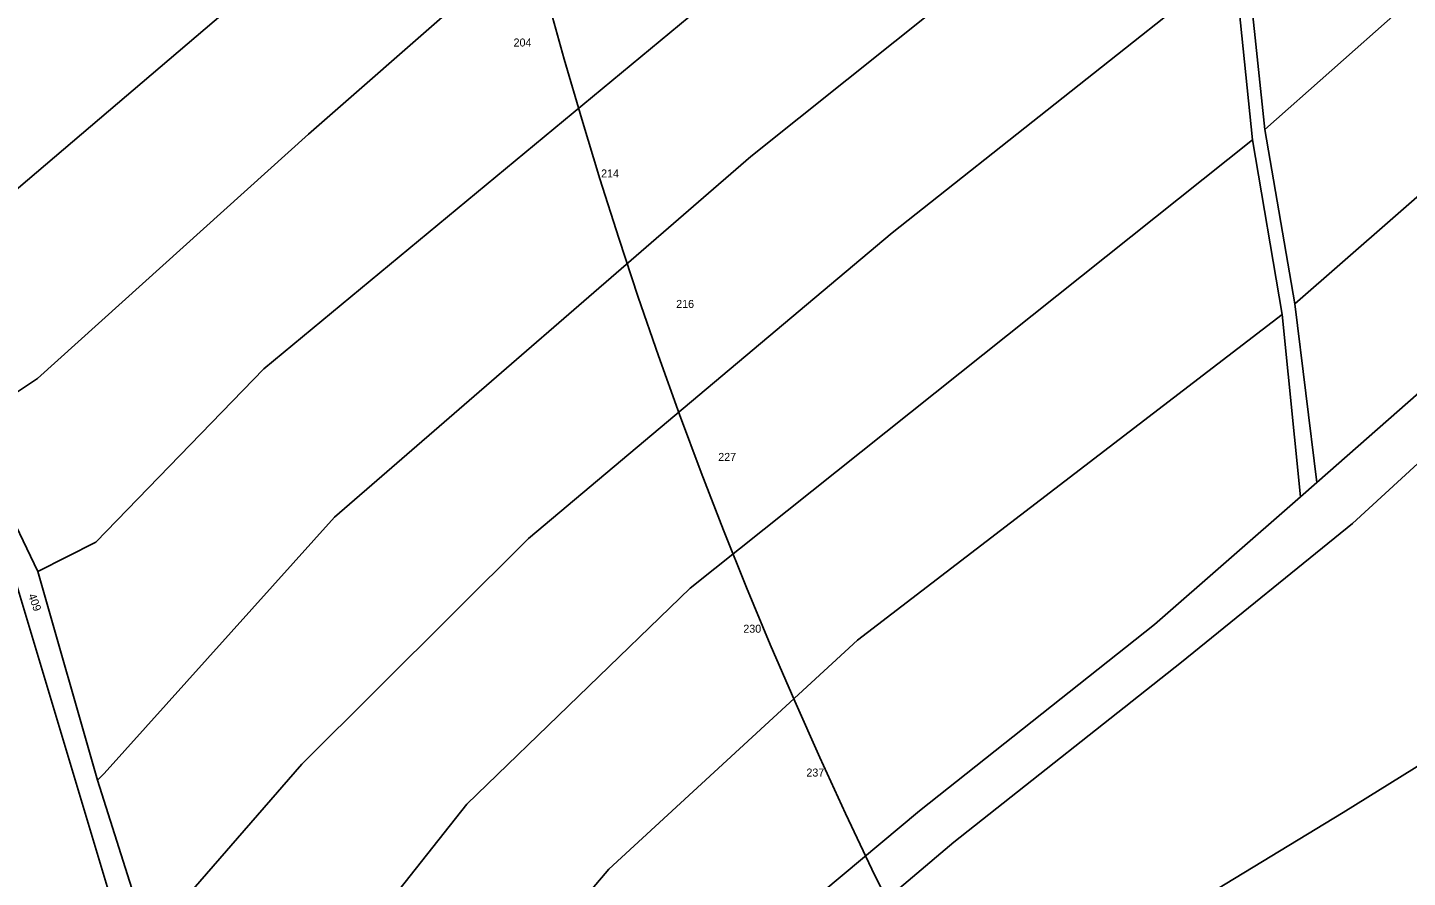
# Model space of a CAD drawing. Extents: x -680203 to -673936, y -1102717 to -1093650.
# Drawn here: x -678471.6 to -678178.5, y -1097119.7 to -1096939.2 of the extents above; entities that cross this region are included whole.
import ezdxf

# ---------------------------------------------------------------- set-up
doc = ezdxf.new("R2010")
doc.units = 0
for name, color, linetype in [('_Ideová část', 7, 'Continuous'), ('SOxxxxxx_Osa_bod_P', 7, 'Continuous'), ('x_prac', 7, 'Continuous')]:
    doc.layers.add(name, color=color, linetype=linetype)

msp = doc.modelspace()

# ---------------------------------------------------------------- linework, layer by layer
at = {"layer": '_Ideová část'}
msp.add_circle((-677321.69, -1096651.16), 1076.75, dxfattribs=at)
at = {"layer": 'x_prac'}
for p, q in [((-678208.8, -1096960.88), (-678212.71, -1096923.3)), ((-678215.27, -1096925.24), (-678211.4, -1096963.09)), ((-678202.41, -1096997.93), (-678208.8, -1096960.88)), ((-678211.4, -1096963.09), (-678205.12, -1097000.2)), ((-678205.12, -1097000.2), (-678201.19, -1097038.9)), ((-678197.71, -1097035.86), (-678202.41, -1096997.93)), ((-678197.71, -1097035.86), (-678201.19, -1097038.9)), ((-678201.19, -1097038.9), (-678232.25, -1097066.03)), ((-678469.45, -1097054.75), (-678456.76, -1097099.09)), ((-678456.76, -1097099.09), (-678446.2, -1097132.42)), ((-678301.75, -1097134.98), (-678274.84, -1097112.28))]:
    msp.add_line(p, q, dxfattribs=at)
for points in [[(-678496.56, -1096992.82), (-678403.28, -1096913.39), (-678299.71, -1096825.24), (-678281.17, -1096798.22)], [(-678485.73, -1097024.55), (-678469.47, -1097013.8), (-678411.92, -1096961.87), (-678347.79, -1096905.68), (-678291.76, -1096863.06), (-678268.47, -1096841.47), (-678256.45, -1096817.32)], [(-678208.8, -1096960.88), (-678180.32, -1096935.65), (-678160.73, -1096904.48), (-678137.48, -1096885.41), (-678109.05, -1096866.8), (-678036.88, -1096826.67)], [(-678469.45, -1097054.75), (-678457.11, -1097048.53), (-678421.39, -1097011.75), (-678294.08, -1096906.26), (-678250.07, -1096869.28), (-678234.2, -1096842.05)], [(-678202.41, -1096997.93), (-678160.23, -1096961.04), (-678140.96, -1096928.26), (-678108.33, -1096902.9), (-678023.18, -1096856.15)], [(-678456.76, -1097099.09), (-678455.32, -1097097.66), (-678406.41, -1097043.2), (-678318, -1096966.61), (-678236.75, -1096901.72), (-678223.77, -1096888.18)], [(-678008.22, -1096905.9), (-678038.22, -1096916.7), (-678076.86, -1096931.27), (-678086.61, -1096937.98), (-678095.82, -1096946.29), (-678197.71, -1097035.86)], [(-678446.2, -1097132.42), (-678444.44, -1097131.43), (-678413.37, -1097095.69), (-678365.22, -1097047.77), (-678287.92, -1096982.86), (-678215.27, -1096925.24)], [(-678190.19, -1097044.58), (-678089.47, -1096952.08), (-678078.74, -1096943.34), (-678074.89, -1096941.26)], [(-678433.46, -1097166.93), (-678414.43, -1097149.88), (-678378.29, -1097104.18), (-678330.85, -1097058.33), (-678211.4, -1096963.09)], [(-678440.01, -1097167.86), (-678450.64, -1097135.11), (-678474.23, -1097056.54), (-678480.8, -1097041.1), (-678489.13, -1097026.85), (-678510.43, -1096967.75)], [(-677986.45, -1096989.64), (-678060.55, -1097035.72), (-678151.91, -1097080.98), (-678192.13, -1097105.95), (-678222.77, -1097124.6)], [(-678423.92, -1097198.48), (-678421.41, -1097196.1), (-678394.58, -1097172.78), (-678348.12, -1097118), (-678295.33, -1097069.35), (-678205.12, -1097000.2)], [(-678485.73, -1097024.55), (-678477.17, -1097038.63), (-678469.45, -1097054.75)], [(-678274.84, -1097112.28), (-678226.49, -1097074.01), (-678190.19, -1097044.58)], [(-678232.25, -1097066.03), (-678282.12, -1097105.61), (-678327.54, -1097143.53), (-678335.75, -1097150.66), (-678346.15, -1097162.57), (-678351.04, -1097172.88), (-678353, -1097171.55)]]:
    msp.add_lwpolyline(points, dxfattribs=at)

# ---------------------------------------------------------------- texts
at = {"layer": 'SOxxxxxx_Osa_bod_P'}
for s, p in [('204', (-678368.36, -1096943.25)), ('214', (-678349.77, -1096971.07)), ('216', (-678333.82, -1096998.78)), ('227', (-678324.89, -1097031.28)), ('230', (-678319.56, -1097067.77)), ('237', (-678306.16, -1097098.32))]:
    msp.add_text(s, height=1.7, dxfattribs=at).set_placement(p)
msp.add_text('409', height=1.7, rotation=290, dxfattribs=at).set_placement((-678471.5, -1097059.82))

doc.saveas('drawing.dxf')
